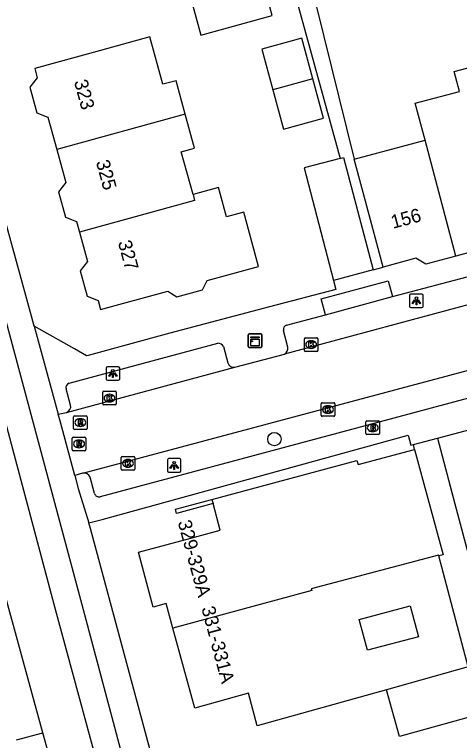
# Model space of a CAD drawing. Extents: x 162542 to 163144, y 380786 to 381511.
# Drawn here: x 162604.1 to 162636.8, y 380992 to 381045.2 of the extents above; entities that cross this region are included whole.
import ezdxf

# ---------------------------------------------------------------- set-up
doc = ezdxf.new("R2010")
doc.units = 0
for name, color, linetype in [('IMGEO_Boom', 7, 'Continuous'), ('IMGEO_Brandkraan', 7, 'Continuous'), ('IMGEO_Fietspad_gesloten', 7, 'Continuous'), ('IMGEO_Kast', 7, 'Continuous'), ('IMGEO_Kolk', 7, 'Continuous'), ('IMGEO_Lichtpunt', 7, 'Continuous'), ('IMGEO_Muur', 7, 'Continuous'), ('IMGEO_Pand', 7, 'Continuous'), ('IMGEO_Pand_nummerreeks', 7, 'Continuous'), ('IMGEO_Rijbaan_lokaal_open', 7, 'Continuous'), ('IMGEO_Rijbaan_regionaal_gesloten', 7, 'Continuous'), ('IMGEO_Rioolput', 7, 'Continuous'), ('IMGEO_Voetpad_open', 7, 'Continuous')]:
    doc.layers.add(name, color=color, linetype=linetype)

msp = doc.modelspace()

# ---------------------------------------------------------------- linework, layer by layer
at = {"layer": 'IMGEO_Boom'}
msp.add_circle((162623.173, 381014.074), 0.489, dxfattribs=at)
at = {"layer": 'IMGEO_Brandkraan'}
for p, q in [((162629.898, 381014.478), (162629.898, 381015.33)), ((162629.973, 381015.404), (162630.825, 381015.404)), ((162630.386, 381015.184), (162630.411, 381015.184)), ((162630.899, 381015.33), (162630.899, 381014.478)), ((162630.409, 381014.624), (162630.384, 381014.624)), ((162630.825, 381014.404), (162629.973, 381014.404))]:
    msp.add_line(p, q, dxfattribs=at)
for points in [[(162629.898, 381014.478), (162629.898, 381015.33)], [(162629.973, 381015.404), (162630.825, 381015.404)], [(162630.246, 381015.104), (162630.246, 381014.704), (162630.459, 381014.704)], [(162630.477, 381015.104), (162630.246, 381015.104)], [(162630.899, 381015.33), (162630.899, 381014.478)], [(162630.425, 381015.023), (162630.371, 381015.023), (162630.371, 381014.947)], [(162630.371, 381014.947), (162630.424, 381014.947)], [(162630.433, 381014.871), (162630.371, 381014.871), (162630.371, 381014.79)], [(162630.371, 381014.79), (162630.433, 381014.79)], [(162630.825, 381014.404), (162629.973, 381014.404)]]:
    msp.add_lwpolyline(points, dxfattribs=at)
for centre, radius, start, end in [((162629.975, 381015.328), 0.0765, 91.552, 178.448), ((162629.975, 381015.328), 0.0765, 91.552, 178.448), ((162630.481, 381014.959), 0.145, 59.4692, 91.5367), ((162630.823, 381015.328), 0.0765, 1.552, 88.448), ((162630.823, 381015.328), 0.0765, 1.552, 88.448), ((162630.426, 381014.985), 0.0379, 267.8285, 90.9355), ((162630.434, 381014.83), 0.0404, 269.8759, 90.5077), ((162630.465, 381014.955), 0.251, 268.6676, 293.5347), ((162630.506, 381015.006), 0.0922, 285.5137, 58.1501), ((162630.511, 381014.814), 0.105, 301.3115, 78.989), ((162629.975, 381014.48), 0.0765, 181.552, 268.448), ((162629.975, 381014.48), 0.0765, 181.552, 268.448), ((162630.823, 381014.48), 0.0765, 271.552, 358.448), ((162630.823, 381014.48), 0.0765, 271.552, 358.448)]:
    msp.add_arc(centre, radius, start, end, dxfattribs=at)
for centre, major_axis, ratio, start_param, end_param in [((162630.385, 381014.904), (-0.387, 0.002), 0.722429, 4.712389, 7.853982), ((162630.41, 381014.904), (-0.39, 0.002), 0.717154, 1.570796, 4.712389)]:
    msp.add_ellipse(centre, major_axis=major_axis, ratio=ratio, start_param=start_param, end_param=end_param, dxfattribs=at)
at = {"layer": 'IMGEO_Fietspad_gesloten'}
for points in [[(162627.119, 380935.366), (162613.988, 380983.443), (162609.049, 381001.918), (162603.581, 381022.358), (162590.197, 381071.276), (162588.809, 381076.324), (162582.093, 381100.864), (162580.289, 381107.447), (162569.546, 381146.716), (162569.494, 381146.907)], [(162595.339, 381044.824), (162596.763, 381039.628), (162601.889, 381020.98), (162607.086, 381001.607), (162618.826, 380958.321), (162620.955, 380950.623), (162624.228, 380938.578), (162624.059, 380938.49)]]:
    msp.add_lwpolyline(points, dxfattribs=at)
at = {"layer": 'IMGEO_Kast'}
for p, q in [((162621.255, 381020.867), (162621.255, 381021.708)), ((162621.255, 381021.708), (162621.255, 381020.867)), ((162621.33, 381021.792), (162622.171, 381021.792)), ((162622.171, 381021.792), (162621.33, 381021.792)), ((162622.255, 381021.717), (162622.255, 381020.876)), ((162622.255, 381020.876), (162622.255, 381021.717)), ((162622.18, 381020.792), (162621.339, 381020.792)), ((162621.339, 381020.792), (162622.18, 381020.792))]:
    msp.add_line(p, q, dxfattribs=at)
for points in [[(162621.45, 381021.582), (162622.05, 381021.582), (162622.05, 381021.497), (162621.45, 381021.497), (162621.45, 381021.582)], [(162621.45, 381021.407), (162622.05, 381021.407), (162622.05, 381020.918), (162621.45, 381020.918), (162621.45, 381021.407)]]:
    msp.add_lwpolyline(points, dxfattribs=at)
msp.add_circle((162621.534, 381021.256), 0.0377, dxfattribs=at)
for centre, start, end in [((162621.333, 381021.714), 92.4484, 184.2845), ((162621.333, 381021.714), 92.4484, 184.2845), ((162622.177, 381021.714), 2.4484, 94.2845), ((162622.177, 381021.714), 2.4484, 94.2845), ((162621.333, 381020.87), 182.4484, 274.2845), ((162621.333, 381020.87), 182.4484, 274.2845), ((162622.177, 381020.87), 272.4484, 4.2845), ((162622.177, 381020.87), 272.4484, 4.2845)]:
    msp.add_arc(centre, 0.0779, start, end, dxfattribs=at)
at = {"layer": 'IMGEO_Kolk'}
for p, q in [((162625.449, 381021.509), (162626.301, 381021.509)), ((162625.374, 381020.583), (162625.374, 381021.435)), ((162625.862, 381021.289), (162625.887, 381021.289)), ((162626.375, 381021.435), (162626.375, 381020.583)), ((162626.301, 381020.509), (162625.449, 381020.509)), ((162625.885, 381020.729), (162625.86, 381020.729)), ((162610.567, 381016.654), (162610.567, 381017.506)), ((162610.642, 381017.58), (162611.494, 381017.58)), ((162611.055, 381017.36), (162611.08, 381017.36)), ((162611.568, 381017.506), (162611.568, 381016.654)), ((162611.078, 381016.8), (162611.053, 381016.8)), ((162626.685, 381016.744), (162627.537, 381016.744)), ((162611.494, 381016.58), (162610.642, 381016.58)), ((162626.61, 381015.818), (162626.61, 381016.67)), ((162627.098, 381016.524), (162627.123, 381016.524)), ((162627.611, 381016.67), (162627.611, 381015.818)), ((162627.537, 381015.744), (162626.685, 381015.744)), ((162627.121, 381015.964), (162627.096, 381015.964)), ((162611.922, 381011.869), (162611.922, 381012.721)), ((162611.997, 381012.795), (162612.849, 381012.795)), ((162612.41, 381012.575), (162612.435, 381012.575)), ((162612.923, 381012.721), (162612.923, 381011.869)), ((162612.433, 381012.015), (162612.408, 381012.015)), ((162612.849, 381011.795), (162611.997, 381011.795))]:
    msp.add_line(p, q, dxfattribs=at)
for points in [[(162625.449, 381021.509), (162626.301, 381021.509)], [(162625.374, 381020.583), (162625.374, 381021.435)], [(162625.695, 381021.209), (162625.818, 381021.209), (162625.818, 381021.058), (162625.948, 381021.209), (162626.112, 381021.209), (162625.966, 381021.058), (162626.119, 381020.809), (162625.967, 381020.809), (162625.882, 381020.973), (162625.818, 381020.906), (162625.818, 381020.809), (162625.695, 381020.809), (162625.695, 381021.209)], [(162626.375, 381021.435), (162626.375, 381020.583)], [(162626.301, 381020.509), (162625.449, 381020.509)], [(162610.567, 381016.654), (162610.567, 381017.506)], [(162610.642, 381017.58), (162611.494, 381017.58)], [(162610.888, 381017.28), (162611.011, 381017.28), (162611.011, 381017.129), (162611.141, 381017.28), (162611.305, 381017.28), (162611.159, 381017.129), (162611.312, 381016.88), (162611.16, 381016.88), (162611.075, 381017.044), (162611.011, 381016.977), (162611.011, 381016.88), (162610.888, 381016.88), (162610.888, 381017.28)], [(162611.568, 381017.506), (162611.568, 381016.654)], [(162626.685, 381016.744), (162627.537, 381016.744)], [(162611.494, 381016.58), (162610.642, 381016.58)], [(162626.61, 381015.818), (162626.61, 381016.67)], [(162626.931, 381016.444), (162627.054, 381016.444), (162627.054, 381016.293), (162627.184, 381016.444), (162627.348, 381016.444), (162627.202, 381016.293), (162627.355, 381016.044), (162627.203, 381016.044), (162627.118, 381016.208), (162627.054, 381016.141), (162627.054, 381016.044), (162626.931, 381016.044), (162626.931, 381016.444)], [(162627.611, 381016.67), (162627.611, 381015.818)], [(162627.537, 381015.744), (162626.685, 381015.744)], [(162611.922, 381011.869), (162611.922, 381012.721)], [(162611.997, 381012.795), (162612.849, 381012.795)], [(162612.243, 381012.495), (162612.366, 381012.495), (162612.366, 381012.344), (162612.496, 381012.495), (162612.66, 381012.495), (162612.514, 381012.344), (162612.667, 381012.095), (162612.515, 381012.095), (162612.43, 381012.259), (162612.366, 381012.192), (162612.366, 381012.095), (162612.243, 381012.095), (162612.243, 381012.495)], [(162612.923, 381012.721), (162612.923, 381011.869)], [(162612.849, 381011.795), (162611.997, 381011.795)]]:
    msp.add_lwpolyline(points, dxfattribs=at)
for centre, start, end in [((162625.451, 381021.433), 91.552, 178.448), ((162625.451, 381021.433), 91.552, 178.448), ((162626.299, 381021.433), 1.552, 88.448), ((162626.299, 381021.433), 1.552, 88.448), ((162625.451, 381020.585), 181.552, 268.448), ((162625.451, 381020.585), 181.552, 268.448), ((162626.299, 381020.585), 271.552, 358.448), ((162626.299, 381020.585), 271.552, 358.448), ((162610.644, 381017.504), 91.552, 178.448), ((162610.644, 381017.504), 91.552, 178.448), ((162611.492, 381017.504), 1.552, 88.448), ((162611.492, 381017.504), 1.552, 88.448), ((162626.687, 381016.668), 91.552, 178.448), ((162626.687, 381016.668), 91.552, 178.448), ((162627.535, 381016.668), 1.552, 88.448), ((162627.535, 381016.668), 1.552, 88.448), ((162610.644, 381016.656), 181.552, 268.448), ((162610.644, 381016.656), 181.552, 268.448), ((162611.492, 381016.656), 271.552, 358.448), ((162611.492, 381016.656), 271.552, 358.448), ((162626.687, 381015.82), 181.552, 268.448), ((162626.687, 381015.82), 181.552, 268.448), ((162627.535, 381015.82), 271.552, 358.448), ((162627.535, 381015.82), 271.552, 358.448), ((162611.999, 381012.719), 91.552, 178.448), ((162611.999, 381012.719), 91.552, 178.448), ((162612.847, 381012.719), 1.552, 88.448), ((162612.847, 381012.719), 1.552, 88.448), ((162611.999, 381011.871), 181.552, 268.448), ((162611.999, 381011.871), 181.552, 268.448), ((162612.847, 381011.871), 271.552, 358.448), ((162612.847, 381011.871), 271.552, 358.448)]:
    msp.add_arc(centre, 0.0765, start, end, dxfattribs=at)
for centre, major_axis, ratio, start_param, end_param in [((162625.861, 381021.009), (-0.387, 0.002), 0.722429, 4.712389, 7.853982), ((162625.886, 381021.009), (-0.39, 0.002), 0.717154, 1.570796, 4.712389), ((162611.054, 381017.08), (-0.387, 0.002), 0.722429, 4.712389, 7.853982), ((162611.079, 381017.08), (-0.39, 0.002), 0.717154, 1.570796, 4.712389), ((162627.097, 381016.244), (-0.387, 0.002), 0.722429, 4.712389, 7.853982), ((162627.122, 381016.244), (-0.39, 0.002), 0.717154, 1.570796, 4.712389), ((162612.409, 381012.295), (-0.387, 0.002), 0.722429, 4.712389, 7.853982), ((162612.434, 381012.295), (-0.39, 0.002), 0.717154, 1.570796, 4.712389)]:
    msp.add_ellipse(centre, major_axis=major_axis, ratio=ratio, start_param=start_param, end_param=end_param, dxfattribs=at)
at = {"layer": 'IMGEO_Lichtpunt'}
for p, q in [((162634.002, 381024.715), (162633.194, 381024.715)), ((162634.002, 381024.715), (162633.194, 381024.715)), ((162633.1, 381024.62), (162633.1, 381023.813)), ((162633.1, 381024.62), (162633.1, 381023.813)), ((162634.096, 381023.813), (162634.096, 381024.62)), ((162634.096, 381023.813), (162634.096, 381024.62)), ((162633.194, 381023.719), (162634.002, 381023.719)), ((162633.194, 381023.719), (162634.002, 381023.719)), ((162611.722, 381019.382), (162610.914, 381019.382)), ((162611.722, 381019.382), (162610.914, 381019.382)), ((162610.82, 381019.287), (162610.82, 381018.48)), ((162610.82, 381019.287), (162610.82, 381018.48)), ((162611.816, 381018.48), (162611.816, 381019.287)), ((162611.816, 381018.48), (162611.816, 381019.287)), ((162610.914, 381018.386), (162611.722, 381018.386)), ((162610.914, 381018.386), (162611.722, 381018.386)), ((162615.316, 381012.544), (162615.316, 381011.737)), ((162615.316, 381012.544), (162615.316, 381011.737)), ((162616.218, 381012.639), (162615.41, 381012.639)), ((162616.218, 381012.639), (162615.41, 381012.639)), ((162616.312, 381011.737), (162616.312, 381012.544)), ((162616.312, 381011.737), (162616.312, 381012.544)), ((162615.41, 381011.643), (162616.218, 381011.643)), ((162615.41, 381011.643), (162616.218, 381011.643))]:
    msp.add_line(p, q, dxfattribs=at)
for points in [[(162633.474, 381024.284), (162633.513, 381024.256), (162633.325, 381023.994), (162633.287, 381024.021), (162633.474, 381024.284)], [(162633.576, 381024.236), (162633.623, 381024.236), (162633.623, 381023.914), (162633.576, 381023.914), (162633.576, 381024.236)], [(162633.686, 381024.256), (162633.724, 381024.283), (162633.911, 381024.021), (162633.872, 381023.993), (162633.686, 381024.256)], [(162611.194, 381018.951), (162611.233, 381018.923), (162611.045, 381018.661), (162611.007, 381018.688), (162611.194, 381018.951)], [(162611.296, 381018.903), (162611.343, 381018.903), (162611.343, 381018.581), (162611.296, 381018.581), (162611.296, 381018.903)], [(162611.406, 381018.923), (162611.444, 381018.95), (162611.631, 381018.688), (162611.592, 381018.66), (162611.406, 381018.923)], [(162615.69, 381012.208), (162615.729, 381012.18), (162615.541, 381011.918), (162615.503, 381011.945), (162615.69, 381012.208)], [(162615.792, 381012.16), (162615.839, 381012.16), (162615.839, 381011.838), (162615.792, 381011.838), (162615.792, 381012.16)], [(162615.902, 381012.18), (162615.94, 381012.207), (162616.127, 381011.945), (162616.088, 381011.917), (162615.902, 381012.18)]]:
    msp.add_lwpolyline(points, dxfattribs=at)
for centre in [(162633.599, 381024.418), (162611.319, 381019.085), (162615.815, 381012.342)]:
    msp.add_circle(centre, 0.0994, dxfattribs=at)
for centre, start, end in [((162633.194, 381024.62), 90, 180), ((162633.194, 381024.62), 90, 180), ((162634.002, 381024.62), 0, 90), ((162634.002, 381024.62), 0, 90), ((162633.194, 381023.813), 180, 270), ((162633.194, 381023.813), 180, 270), ((162634.002, 381023.813), 270, 0), ((162634.002, 381023.813), 270, 360), ((162610.914, 381019.287), 90, 180), ((162610.914, 381019.287), 90, 180), ((162611.722, 381019.287), 0, 90), ((162611.722, 381019.287), 0, 90), ((162610.914, 381018.48), 180, 270), ((162610.914, 381018.48), 180, 270), ((162611.722, 381018.48), 270, 0), ((162611.722, 381018.48), 270, 360), ((162615.41, 381012.544), 90, 180), ((162615.41, 381012.544), 90, 180), ((162616.218, 381012.544), 0, 90), ((162616.218, 381012.544), 0, 90), ((162615.41, 381011.737), 180, 270), ((162615.41, 381011.737), 180, 270), ((162616.218, 381011.737), 270, 0), ((162616.218, 381011.737), 270, 360)]:
    msp.add_arc(centre, 0.0946, start, end, dxfattribs=at)
at = {"layer": 'IMGEO_Muur'}
for points in [[(162625.95, 381058.813), (162628.072, 381050.498), (162623.949, 381049.445), (162628.009, 381034.67)], [(162626.231, 381045.887), (162629.041, 381034.616)], [(162627.522, 381025.722), (162627.696, 381025.059), (162622.826, 381023.766)], [(162618.669, 381009.343), (162615.992, 381008.617), (162615.914, 381008.927), (162618.587, 381009.646)]]:
    msp.add_lwpolyline(points, dxfattribs=at)
at = {"layer": 'IMGEO_Pand'}
for points in [[(162616.885, 381046.962), (162617.771, 381043.718), (162623.022, 381045.151), (162622.145, 381048.363)], [(162616.622, 381037.916), (162615.951, 381040.368), (162614.986, 381040.104), (162614.036, 381043.577), (162610.4, 381042.583), (162605.577, 381041.264), (162605.765, 381040.58), (162605.227, 381039.894), (162605.739, 381038.023), (162606.552, 381037.705), (162607.204, 381035.317)], [(162625.992, 381040.502), (162625.178, 381043.481), (162622.252, 381042.681), (162623.068, 381039.695)], [(162634.236, 381036.002), (162633.511, 381038.718), (162636.765, 381039.586), (162636.375, 381041.05), (162638.325, 381041.57), (162638.716, 381040.106)], [(162625.992, 381040.502), (162623.068, 381039.695)], [(162623.068, 381039.695), (162623.853, 381036.822), (162626.779, 381037.621), (162625.992, 381040.502)], [(162616.622, 381037.916), (162607.204, 381035.317)], [(162617.2, 381032.012), (162616.34, 381035.156), (162617.305, 381035.42), (162616.622, 381037.916)], [(162629.041, 381034.616), (162634.236, 381036.002)], [(162636.507, 381027.504), (162634.236, 381036.002)], [(162607.204, 381035.317), (162607.864, 381032.902), (162607.326, 381032.216), (162607.838, 381030.345), (162608.651, 381030.027), (162608.862, 381029.256)], [(162628.009, 381034.67), (162625.354, 381033.972), (162627.522, 381025.722)], [(162628.009, 381034.67), (162628.25, 381034.733), (162630.418, 381026.483)], [(162631.153, 381026.696), (162629.865, 381031.528), (162629.041, 381034.616)], [(162608.862, 381029.256), (162609.447, 381027.114), (162608.909, 381026.428), (162609.42, 381024.557), (162610.233, 381024.239), (162610.414, 381023.573), (162615.358, 381024.921), (162616.017, 381024.505), (162617.889, 381025.016), (162618.244, 381025.708), (162622.013, 381026.736), (162620.923, 381030.719), (162619.659, 381030.373), (162619.186, 381032.105), (162619.071, 381032.524), (162617.2, 381032.012)], [(162617.2, 381032.012), (162617.316, 381031.589), (162608.862, 381029.256)], [(162641.56, 381029.46), (162639.542, 381028.921), (162639.125, 381028.202), (162636.507, 381027.504)], [(162636.507, 381027.504), (162634.299, 381026.915), (162633.565, 381027.34), (162631.153, 381026.696)], [(162630.418, 381026.483), (162627.522, 381025.722)], [(162635.152, 381014.151), (162637.54, 381014.785), (162637.949, 381015.49), (162640.376, 381016.134)], [(162635.152, 381014.151), (162636.435, 381009.319), (162637.214, 381006.382), (162637.724, 381004.46)], [(162618.587, 381009.646), (162629.238, 381012.511), (162629.326, 381012.207), (162633.473, 381013.32)], [(162633.473, 381013.32), (162635.563, 381005.59), (162635.251, 381005.505)], [(162615.724, 381000.207), (162615.231, 381002.007), (162614.265, 381001.748), (162613.188, 381005.766), (162617.03, 381006.802), (162619.196, 381007.386), (162618.669, 381009.343)], [(162618.587, 381009.646), (162618.669, 381009.343)], [(162635.251, 381005.505), (162635.236, 381005.563), (162625.885, 381003.083), (162625.915, 381002.971), (162615.724, 381000.207)], [(162637.409, 380997.361), (162635.251, 381005.505)], [(162629.401, 381000.839), (162633.153, 381001.835), (162633.754, 380999.573), (162630.002, 380998.577), (162629.401, 381000.839)], [(162631.406, 380995.666), (162621.919, 380993.046), (162621.262, 380995.426), (162617.332, 380994.341), (162615.724, 381000.207)], [(162637.409, 380997.361), (162631.406, 380995.666)], [(162638.658, 380994.908), (162638.894, 380994.053), (162632.351, 380992.246), (162631.406, 380995.666)]]:
    msp.add_lwpolyline(points, dxfattribs=at)
at = {"layer": 'IMGEO_Rijbaan_lokaal_open'}
for points in [[(162666.18, 381031.599), (162638.471, 381024.229), (162623.906, 381020.294)], [(162609.111, 381011.573), (162667.32, 381027.104)], [(162620.26, 381019.35), (162623.906, 381020.294)], [(162607.909, 381016.029), (162620.26, 381019.35)], [(162607.31, 381015.893), (162607.909, 381016.029)], [(162608.513, 381011.414), (162607.467, 381015.323), (162607.31, 381015.893)], [(162609.111, 381011.573), (162609.084, 381011.566), (162608.513, 381011.414)]]:
    msp.add_lwpolyline(points, dxfattribs=at)
at = {"layer": 'IMGEO_Rijbaan_regionaal_gesloten'}
for points in [[(162606.175, 380992.527), (162602.577, 381005.584), (162599.68, 381016.171), (162599.383, 381017.214)], [(162604.23, 380992.009), (162606.175, 380992.527)], [(162607.853, 380986.486), (162606.175, 380992.527)]]:
    msp.add_lwpolyline(points, dxfattribs=at)
at = {"layer": 'IMGEO_Rioolput'}
for p, q in [((162608.424, 381014.863), (162608.424, 381015.715)), ((162608.499, 381015.789), (162609.351, 381015.789)), ((162609.425, 381015.715), (162609.425, 381014.863)), ((162608.912, 381015.569), (162608.937, 381015.569)), ((162609.351, 381014.789), (162608.499, 381014.789)), ((162608.935, 381015.009), (162608.91, 381015.009)), ((162608.332, 381013.298), (162608.332, 381014.15)), ((162608.407, 381014.224), (162609.259, 381014.224)), ((162609.333, 381014.15), (162609.333, 381013.298)), ((162608.82, 381014.004), (162608.845, 381014.004)), ((162609.259, 381013.224), (162608.407, 381013.224)), ((162608.843, 381013.444), (162608.818, 381013.444))]:
    msp.add_line(p, q, dxfattribs=at)
for points in [[(162608.424, 381014.863), (162608.424, 381015.715)], [(162608.499, 381015.789), (162609.351, 381015.789)], [(162609.425, 381015.715), (162609.425, 381014.863)], [(162609.013, 381015.487), (162608.761, 381015.489), (162608.761, 381015.089)], [(162608.761, 381015.089), (162608.885, 381015.089), (162608.885, 381015.251), (162608.896, 381015.251)], [(162608.939, 381015.408), (162608.885, 381015.408), (162608.885, 381015.327)], [(162608.885, 381015.327), (162608.937, 381015.327)], [(162608.943, 381015.222), (162609.014, 381015.089), (162609.154, 381015.089), (162609.089, 381015.215)], [(162609.351, 381014.789), (162608.499, 381014.789)], [(162608.332, 381013.298), (162608.332, 381014.15)], [(162608.407, 381014.224), (162609.259, 381014.224)], [(162609.333, 381014.15), (162609.333, 381013.298)], [(162608.921, 381013.922), (162608.669, 381013.924), (162608.669, 381013.524)], [(162608.669, 381013.524), (162608.793, 381013.524), (162608.793, 381013.686), (162608.804, 381013.686)], [(162608.847, 381013.843), (162608.793, 381013.843), (162608.793, 381013.762)], [(162608.793, 381013.762), (162608.845, 381013.762)], [(162608.851, 381013.657), (162608.922, 381013.524), (162609.062, 381013.524), (162608.997, 381013.65)], [(162609.259, 381013.224), (162608.407, 381013.224)]]:
    msp.add_lwpolyline(points, dxfattribs=at)
for centre, radius, start, end in [((162608.501, 381015.713), 0.0765, 91.552, 178.448), ((162608.501, 381015.713), 0.0765, 91.552, 178.448), ((162609.349, 381015.713), 0.0765, 1.552, 88.448), ((162609.349, 381015.713), 0.0765, 1.552, 88.448), ((162608.895, 381015.198), 0.0533, 26.0293, 88.6989), ((162608.921, 381015.516), 0.19, 274.7715, 282.9687), ((162608.945, 381015.312), 0.0964, 77.0061, 93.1865), ((162608.959, 381015.369), 0.0378, 276.6634, 79.6772), ((162609.012, 381015.377), 0.109, 350.3612, 89.416), ((162609.01, 381015.377), 0.112, 277.5842, 350.9817), ((162608.994, 381015.162), 0.108, 29.5134, 73.7905), ((162608.501, 381014.865), 0.0765, 181.552, 268.448), ((162608.501, 381014.865), 0.0765, 181.552, 268.448), ((162609.349, 381014.865), 0.0765, 271.552, 358.448), ((162609.349, 381014.865), 0.0765, 271.552, 358.448), ((162608.409, 381014.148), 0.0765, 91.552, 178.448), ((162608.409, 381014.148), 0.0765, 91.552, 178.448), ((162609.257, 381014.148), 0.0765, 1.552, 88.448), ((162609.257, 381014.148), 0.0765, 1.552, 88.448), ((162608.803, 381013.633), 0.0533, 26.0293, 88.6989), ((162608.829, 381013.951), 0.19, 274.7715, 282.9687), ((162608.853, 381013.747), 0.0964, 77.0061, 93.1865), ((162608.867, 381013.804), 0.0378, 276.6634, 79.6772), ((162608.92, 381013.812), 0.109, 350.3612, 89.416), ((162608.918, 381013.812), 0.112, 277.5842, 350.9817), ((162608.902, 381013.597), 0.108, 29.5134, 73.7905), ((162608.409, 381013.3), 0.0765, 181.552, 268.448), ((162608.409, 381013.3), 0.0765, 181.552, 268.448), ((162609.257, 381013.3), 0.0765, 271.552, 358.448), ((162609.257, 381013.3), 0.0765, 271.552, 358.448)]:
    msp.add_arc(centre, radius, start, end, dxfattribs=at)
for centre, major_axis, ratio, start_param, end_param in [((162608.911, 381015.289), (-0.387, 0.002), 0.722429, 4.712389, 7.853982), ((162608.936, 381015.289), (-0.39, 0.002), 0.717154, 1.570796, 4.712389), ((162608.819, 381013.724), (-0.387, 0.002), 0.722429, 4.712389, 7.853982), ((162608.844, 381013.724), (-0.39, 0.002), 0.717154, 1.570796, 4.712389)]:
    msp.add_ellipse(centre, major_axis=major_axis, ratio=ratio, start_param=start_param, end_param=end_param, dxfattribs=at)
at = {"layer": 'IMGEO_Voetpad_open'}
for points in [[(162605.532, 381022.365), (162605.329, 381023.102), (162603.128, 381031.115), (162600.058, 381042.289), (162600.15, 381042.633), (162594.63, 381062.596), (162594.436, 381063.298), (162594.317, 381063.28), (162594.301, 381063.338)], [(162618.685, 381057.92), (162618.915, 381057.018), (162625.95, 381058.813), (162628.072, 381050.498), (162623.949, 381049.445), (162628.009, 381034.67)], [(162626.231, 381045.887), (162629.041, 381034.616)], [(162631.837, 381024.525), (162637.793, 381026.108), (162664.028, 381033.135), (162668.873, 381034.385), (162683.151, 381037.884), (162697.991, 381041.797), (162698.432, 381040.302)], [(162630.418, 381026.483), (162631.153, 381026.696)], [(162627.522, 381025.722), (162627.696, 381025.059), (162622.826, 381023.766), (162615.491, 381021.852), (162609.5, 381020.218), (162609.377, 381020.184), (162608.492, 381020.686), (162605.532, 381022.365)], [(162626.922, 381023.193), (162626.618, 381024.354), (162631.527, 381025.688), (162631.837, 381024.525)], [(162667.206, 381025.04), (162610.375, 381009.848)], [(162626.922, 381023.193), (162631.837, 381024.525)], [(162624.071, 381022.435), (162626.922, 381023.193)], [(162605.532, 381022.365), (162607.31, 381015.893)], [(162624.156, 381020.83), (162623.841, 381022.049)], [(162608.095, 381018.173), (162619.023, 381021.114)], [(162619.431, 381020.857), (162619.747, 381019.668)], [(162608.214, 381016.572), (162607.875, 381017.761)], [(162609.562, 381007.92), (162610.537, 381008.182), (162633.005, 381014.356), (162633.2, 381013.622), (162633.378, 381013.67)], [(162633.378, 381013.67), (162635.152, 381014.151)], [(162633.473, 381013.32), (162633.378, 381013.67)], [(162608.513, 381011.414), (162608.771, 381010.448), (162609.562, 381007.92)], [(162609.972, 381010.076), (162609.639, 381011.269)], [(162629.166, 380935.922), (162628.676, 380937.721), (162616.273, 380982.983), (162609.668, 381007.523), (162609.562, 381007.92)]]:
    msp.add_lwpolyline(points, dxfattribs=at)
for centre, radius, start, end in [((162624.157, 381022.122), 0.325, 105.4324, 192.99), ((162619.033, 381020.678), 0.437, 24.2663, 91.3199), ((162623.657, 381020.736), 0.507, 299.3378, 10.6519), ((162620.185, 381019.801), 0.458, 196.942, 279.4699), ((162608.219, 381017.842), 0.353, 110.5116, 193.2857), ((162607.748, 381016.477), 0.476, 289.806, 11.5486), ((162609.221, 381011.153), 0.434, 15.4498, 104.6872), ((162610.283, 381010.155), 0.321, 194.2568, 286.7446)]:
    msp.add_arc(centre, radius, start, end, dxfattribs=at)

# ---------------------------------------------------------------- texts
at = {"layer": 'IMGEO_Pand_nummerreeks'}
for s, rotation, p in [('323', 285.2918, (162608.45, 381040.309)), ('325', 285.292, (162610.063, 381034.412)), ('156', 14.9385, (162631.878, 381029.498)), ('327', 285.292, (162611.675, 381028.515)), ('329-329A', 285.1431, (162616.07, 381007.99)), ('331-331A', 284.9998, (162617.807, 381001.668))]:
    msp.add_text(s, height=1, rotation=rotation, dxfattribs=at).set_placement(p)

doc.saveas('drawing.dxf')
